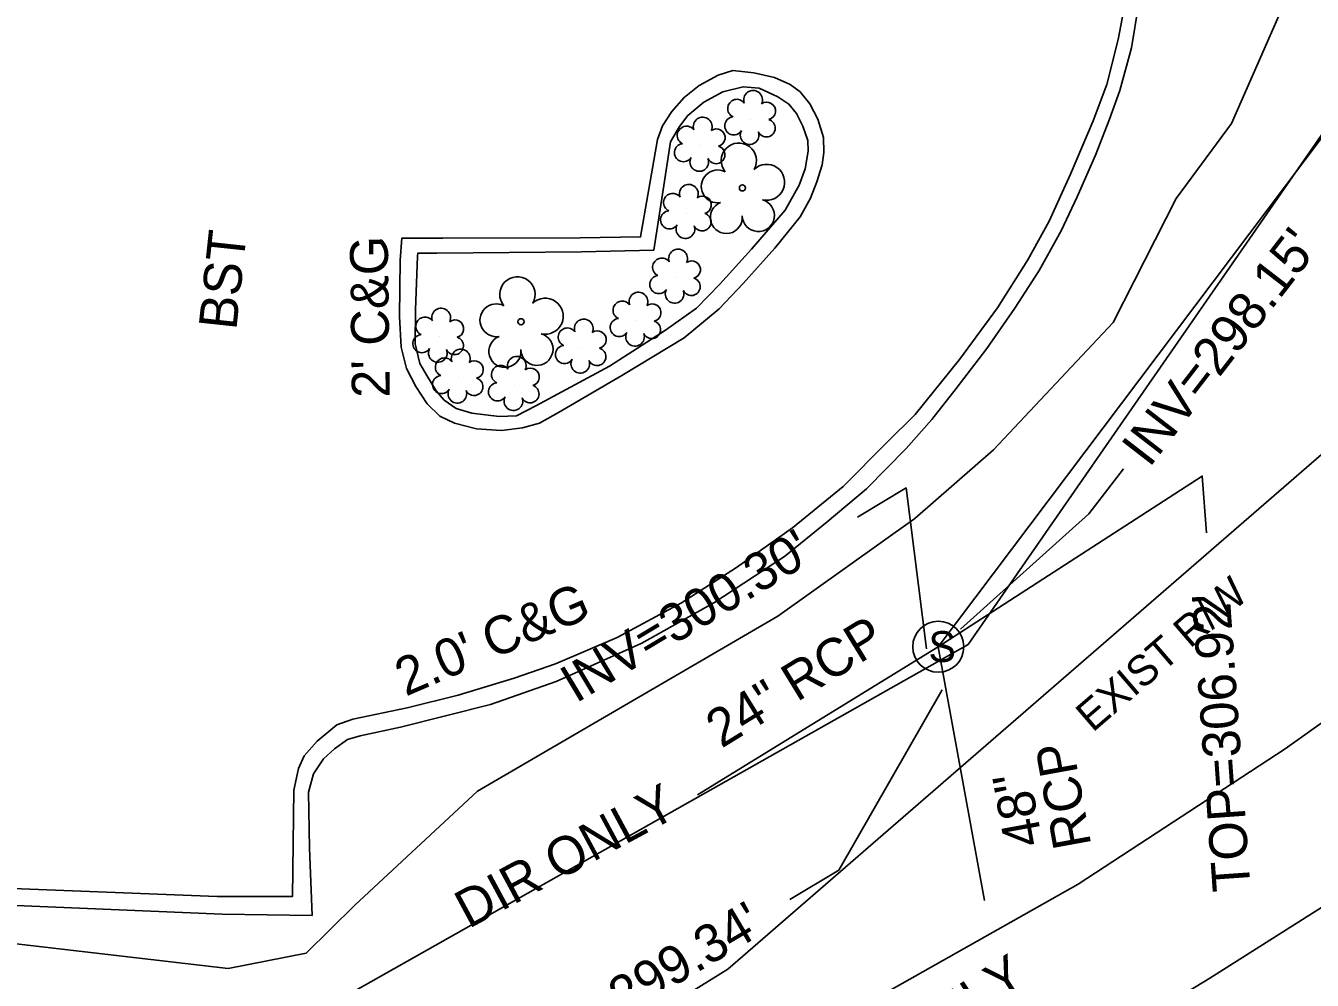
# Model space of a CAD drawing. Extents: x 2100323 to 2109811, y 740376 to 749755.
# Drawn here: x 2105730.4 to 2105866, y 740858.7 to 740959.3 of the extents above; entities that cross this region are included whole.
import ezdxf

# ---------------------------------------------------------------- set-up
doc = ezdxf.new("R2010")
doc.units = 0
for name, color, linetype in [('Exist Railroads Standard Gauge', 7, 'Continuous'), ('Exist Right of Way Easement Line', 7, 'Continuous'), ('Exist Right of Way Line', 7, 'Continuous'), ('Exist Right of Way Line Text', 7, 'Continuous'), ('Exist Roads Curbs', 7, 'Continuous'), ('Exist Roads EOP Other', 7, 'Continuous'), ('Exist Roads EOP Other Text', 7, 'Continuous'), ('Exist Roads EOP Text', 7, 'Continuous'), ('Exist Structure Minor Pipes RCP 24 Inch', 7, 'Continuous'), ('Exist Structure Minor Pipes RCP 24 Inch Invert', 7, 'Continuous'), ('Exist Structure Minor Pipes RCP 24 Inch Text', 7, 'Continuous'), ('Exist Structure Minor Pipes RCP 36 Inch', 7, 'Continuous'), ('Exist Structure Minor Pipes RCP 36 Inch Invert', 7, 'Continuous'), ('Exist Structure Minor Pipes RCP 48 Inch', 7, 'Continuous'), ('Exist Structure Minor Pipes RCP 48 Inch Invert', 7, 'Continuous'), ('Exist Structure Minor Pipes RCP 48 Inch Text', 7, 'Continuous'), ('Exist Structure Minor Storm Sewer Manhole CELL', 7, 'Continuous'), ('Exist Structure Minor Storm Sewer Manhole Leader', 7, 'Continuous'), ('Exist Structure Minor Storm Sewer Manhole Text', 7, 'Continuous'), ('Exist Vegetation Shrub CELL', 7, 'Continuous'), ('Exist Vegetation Tree CELL', 7, 'Continuous'), ('Exist Vegetation Woods Line', 7, 'Continuous')]:
    doc.layers.add(name, color=color, linetype=linetype)

msp = doc.modelspace()

# ---------------------------------------------------------------- linework, layer by layer
at = {"layer": 'Exist Railroads Standard Gauge'}
msp.add_lwpolyline([(2105907.73, 740894.59), (2105898.84, 740888.23), (2105890.04, 740882.11), (2105878.55, 740874.33), (2105867.08, 740866.42), (2105855.2, 740858.89), (2105844.89, 740852.62), (2105829.11, 740842.99), (2105814.77, 740834.9), (2105809.41, 740831.84)], dxfattribs=at)
at = {"layer": 'Exist Right of Way Easement Line'}
for p, q in [((2105829.72, 740894.07), (2105897.65, 740992.06)), ((2105606.11, 740767.86), (2105829.72, 740894.07))]:
    msp.add_line(p, q, dxfattribs=at)
at = {"layer": 'Exist Right of Way Line'}
for p, q in [((2105804.4, 740859.86), (2105870.17, 740916.87)), ((2105736.33, 740817.84), (2105804.4, 740859.86))]:
    msp.add_line(p, q, dxfattribs=at)
at = {"layer": 'Exist Roads Curbs'}
for points in [[(2105823.18, 740914.72), (2105825.9, 740917.8), (2105828.45, 740921.07), (2105831.68, 740925.29), (2105834.66, 740929.54), (2105837.2, 740933.49), (2105839.54, 740937.66), (2105841.21, 740941.27), (2105843.15, 740945.64), (2105844.64, 740949.44), (2105845.71, 740952.48), (2105846.95, 740956.97), (2105847.68, 740961.45), (2105849.35, 740970.59), (2105851.14, 740979.94), (2105852.8, 740989.94), (2105854.39, 741000.62), (2105855.84, 741007.2)], [(2105791.93, 740923.42), (2105797.82, 740927.2), (2105801.08, 740929.52), (2105803.53, 740932.05), (2105806.9, 740935.75), (2105810.44, 740939.87), (2105811.91, 740942.49), (2105812.55, 740944.2), (2105812.86, 740946.06), (2105812.82, 740947.18), (2105812.28, 740948.71), (2105811.64, 740950.03), (2105810.83, 740951.03), (2105809.67, 740951.79), (2105807.71, 740952.72), (2105805.99, 740952.87), (2105803.87, 740952.31), (2105801.85, 740951.24), (2105800.18, 740949.82), (2105799.3, 740948.68), (2105798.36, 740947.04), (2105797.66, 740942.44), (2105796.6, 740935.65), (2105788.96, 740935.47), (2105773.71, 740935.33), (2105771.7, 740935.32), (2105771.68, 740934.99)], [(2105791.93, 740923.42), (2105784.15, 740919.22), (2105782.11, 740918.16), (2105780.3, 740918.11), (2105777.42, 740918.47), (2105775.76, 740918.95), (2105774.49, 740919.84), (2105773.64, 740920.81), (2105772.67, 740922.43), (2105771.91, 740923.7), (2105771.44, 740925.76), (2105771.45, 740929.34), (2105771.68, 740934.99)], [(2105823.18, 740914.72), (2105819.01, 740910.49), (2105814.88, 740907.01), (2105810.38, 740903.35), (2105802.92, 740898.46), (2105795.32, 740894.21), (2105786.3, 740890.18), (2105779.37, 740887.75), (2105769.88, 740885.37), (2105765.63, 740884.46), (2105764.3, 740884.06), (2105762.94, 740883.07), (2105761.77, 740882.03), (2105760.7, 740880.44), (2105760.18, 740878.52), (2105760.29, 740872.59), (2105760.57, 740865.52), (2105751.07, 740865.66), (2105706.76, 740867.52)]]:
    msp.add_lwpolyline(points, dxfattribs=at)
at = {"layer": 'Exist Roads EOP Other'}
for points in [[(2105854, 741007.84), (2105852.49, 740998.16), (2105850.49, 740985.67), (2105848.8, 740975.49), (2105846.8, 740964.51), (2105845.54, 740957.85), (2105844.33, 740953.09), (2105842.92, 740949.26), (2105840.51, 740943.65), (2105838.27, 740938.7), (2105836.02, 740934.61), (2105832.82, 740929.56), (2105828.82, 740924.1), (2105824.14, 740918.31), (2105821.13, 740915.34)], [(2105793.23, 740922.41), (2105799.8, 740926.38), (2105803.47, 740929.46), (2105805.99, 740932.12), (2105809.33, 740935.86), (2105812.01, 740939.16), (2105813.09, 740941.11), (2105813.79, 740942.84), (2105814.35, 740944.64), (2105814.52, 740945.94), (2105814.48, 740947.51), (2105813.87, 740949.44), (2105813.05, 740951.07), (2105812.03, 740952.32), (2105810.96, 740953.11), (2105809.3, 740953.84), (2105807.13, 740954.32), (2105804.92, 740954.57), (2105803.37, 740954.07), (2105801.38, 740952.99), (2105799.78, 740951.74), (2105798.47, 740950.26), (2105797.52, 740948.74), (2105796.99, 740947.31), (2105795.19, 740937.03), (2105788.82, 740936.93), (2105774.36, 740936.91), (2105770.03, 740936.91), (2105769.86, 740934.57)], [(2105793.23, 740922.41), (2105786.54, 740918.53), (2105784.54, 740917.4), (2105782.76, 740916.92), (2105780.52, 740916.63), (2105777.9, 740916.81), (2105775.57, 740917.4), (2105774.03, 740918.14), (2105772.68, 740919.45), (2105771.49, 740921.27), (2105770.51, 740923.17), (2105769.95, 740925.43), (2105769.77, 740928.66), (2105769.86, 740934.57)], [(2105821.13, 740915.34), (2105816.55, 740910.73), (2105811.21, 740906.38), (2105805.29, 740902.18), (2105799.49, 740898.47), (2105792.73, 740894.81), (2105786.21, 740892.03), (2105781.88, 740890.52), (2105775.96, 740888.74), (2105770.59, 740887.4), (2105764.86, 740886.22), (2105763.18, 740885.6), (2105761.09, 740883.89), (2105759.72, 740882.33), (2105759.12, 740881.02), (2105758.64, 740878.72), (2105758.48, 740867.5), (2105750.55, 740867.52), (2105708.35, 740869.15)]]:
    msp.add_lwpolyline(points, dxfattribs=at)
at = {"layer": 'Exist Structure Minor Pipes RCP 24 Inch'}
msp.add_line((2105826.56, 740893.83), (2105801.19, 740878.24), dxfattribs=at)
at = {"layer": 'Exist Structure Minor Pipes RCP 24 Inch Invert'}
msp.add_lwpolyline([(2105825.33, 740893.62), (2105823.19, 740910.57), (2105818.05, 740907.49)], dxfattribs=at)
at = {"layer": 'Exist Structure Minor Pipes RCP 36 Inch'}
msp.add_line((2105826.58, 740893.84), (2105900.45, 740991.9), dxfattribs=at)
at = {"layer": 'Exist Structure Minor Pipes RCP 36 Inch Invert'}
msp.add_lwpolyline([(2105828.91, 740895.68), (2105842.44, 740907.84), (2105846.11, 740912.58)], dxfattribs=at)
at = {"layer": 'Exist Structure Minor Pipes RCP 48 Inch'}
msp.add_line((2105826.58, 740893.82), (2105831.45, 740867.09), dxfattribs=at)
at = {"layer": 'Exist Structure Minor Pipes RCP 48 Inch Invert'}
msp.add_lwpolyline([(2105827, 740889.3), (2105816.08, 740870.27), (2105810.92, 740867.21)], dxfattribs=at)
at = {"layer": 'Exist Structure Minor Storm Sewer Manhole CELL'}
msp.add_circle((2105826.58, 740893.83), 2.69, dxfattribs=at)
at = {"layer": 'Exist Structure Minor Storm Sewer Manhole Leader'}
msp.add_lwpolyline([(2105826.58, 740893.83), (2105854.41, 740911.83), (2105854.84, 740905.85)], dxfattribs=at)
at = {"layer": 'Exist Vegetation Shrub CELL'}
for p, q in [((2105806.82, 740949.44), (2105806.82, 740949.44)), ((2105801.51, 740946.62), (2105801.51, 740946.62)), ((2105800.05, 740939.54), (2105800.05, 740939.54)), ((2105798.91, 740932.72), (2105798.91, 740932.72)), ((2105794.74, 740928.18), (2105794.74, 740928.18)), ((2105773.95, 740926.49), (2105773.95, 740926.49)), ((2105788.97, 740925.34), (2105788.97, 740925.34)), ((2105776.01, 740922.18), (2105776.01, 740922.18)), ((2105781.91, 740921.4), (2105781.91, 740921.4))]:
    msp.add_line(p, q, dxfattribs=at)
for centre, radius, start, end in [((2105805.34, 740950.57), 0.968, 35.8908, 245.4216), ((2105807.05, 740951.48), 0.99, 334.8391, 200.4717), ((2105808.49, 740950.31), 0.929, 284.4567, 126.0861), ((2105800.03, 740947.74), 0.968, 35.8908, 245.4216), ((2105801.74, 740948.66), 0.99, 334.8391, 200.4717), ((2105805.02, 740948.74), 0.955, 95.1099, 327.9534), ((2105808.45, 740948.51), 0.937, 204.9913, 73.4601), ((2105803.18, 740947.49), 0.929, 284.4567, 126.0861), ((2105806.69, 740947.76), 0.984, 151.2797, 21.387), ((2105799.71, 740945.91), 0.955, 95.1099, 327.9534), ((2105803.15, 740945.69), 0.937, 204.9913, 73.4601), ((2105801.38, 740944.93), 0.984, 151.2797, 21.387), ((2105800.28, 740941.58), 0.99, 334.8391, 200.4717), ((2105798.57, 740940.66), 0.968, 35.8908, 245.4216), ((2105801.72, 740940.41), 0.929, 284.4567, 126.0861), ((2105798.25, 740938.83), 0.955, 95.1099, 327.9534), ((2105801.69, 740938.61), 0.937, 204.9913, 73.4601), ((2105799.92, 740937.85), 0.984, 151.2797, 21.387), ((2105799.14, 740934.76), 0.99, 334.8391, 200.4717), ((2105797.43, 740933.84), 0.968, 35.8908, 245.4216), ((2105800.58, 740933.58), 0.929, 284.4567, 126.0861), ((2105797.11, 740932.01), 0.955, 95.1099, 327.9534), ((2105800.55, 740931.79), 0.937, 204.9913, 73.4601), ((2105794.97, 740930.22), 0.99, 334.8391, 200.4717), ((2105798.78, 740931.03), 0.984, 151.2797, 21.387), ((2105793.25, 740929.31), 0.968, 35.8908, 245.4216), ((2105796.41, 740929.05), 0.929, 284.4567, 126.0861), ((2105772.46, 740927.61), 0.968, 35.8908, 245.4216), ((2105774.17, 740928.53), 0.99, 334.8391, 200.4717), ((2105775.62, 740927.35), 0.929, 284.4567, 126.0861), ((2105789.2, 740927.38), 0.99, 334.8391, 200.4717), ((2105792.94, 740927.48), 0.955, 95.1099, 327.9534), ((2105787.48, 740926.47), 0.968, 35.8908, 245.4216), ((2105790.64, 740926.21), 0.929, 284.4567, 126.0861), ((2105794.61, 740926.5), 0.984, 151.2797, 21.387), ((2105796.37, 740927.25), 0.937, 204.9913, 73.4601), ((2105772.14, 740925.78), 0.955, 95.1099, 327.9534), ((2105775.58, 740925.56), 0.937, 204.9913, 73.4601), ((2105787.17, 740924.64), 0.955, 95.1099, 327.9534), ((2105773.82, 740924.8), 0.984, 151.2797, 21.387), ((2105774.52, 740923.31), 0.968, 35.8908, 245.4216), ((2105776.23, 740924.22), 0.99, 334.8391, 200.4717), ((2105782.14, 740923.45), 0.99, 334.8391, 200.4717), ((2105790.6, 740924.41), 0.937, 204.9913, 73.4601), ((2105777.68, 740923.05), 0.929, 284.4567, 126.0861), ((2105780.43, 740922.53), 0.968, 35.8908, 245.4216), ((2105783.59, 740922.27), 0.929, 284.4567, 126.0861), ((2105788.84, 740923.66), 0.984, 151.2797, 21.387), ((2105774.21, 740921.47), 0.955, 95.1099, 327.9534), ((2105777.64, 740921.25), 0.937, 204.9913, 73.4601), ((2105780.11, 740920.7), 0.955, 95.1099, 327.9534), ((2105775.88, 740920.5), 0.984, 151.2797, 21.387), ((2105781.79, 740919.72), 0.984, 151.2797, 21.387), ((2105783.55, 740920.48), 0.937, 204.9913, 73.4601)]:
    msp.add_arc(centre, radius, start, end, dxfattribs=at)
at = {"layer": 'Exist Vegetation Tree CELL'}
for p, q in [((2105805.93, 740942.2), (2105805.93, 740942.2)), ((2105782.59, 740928.09), (2105782.59, 740928.09))]:
    msp.add_line(p, q, dxfattribs=at)
for centre in [(2105805.93, 740942.2), (2105782.59, 740928.09)]:
    msp.add_circle(centre, 0.326, dxfattribs=at)
for centre, radius, start, end in [((2105805.55, 740945.07), 1.86, 330.1651, 219.7134), ((2105808.48, 740942.79), 1.9, 257.1011, 134.1999), ((2105803.32, 740942.36), 1.73, 62.6636, 279.3457), ((2105804.23, 740939.08), 1.69, 111.5671, 6.231), ((2105807.6, 740939.3), 1.7, 181.2822, 74.56), ((2105782.21, 740930.97), 1.86, 330.1651, 219.7134), ((2105779.99, 740928.25), 1.73, 62.6636, 279.3457), ((2105785.14, 740928.68), 1.9, 257.1011, 134.1999), ((2105780.89, 740924.97), 1.69, 111.5671, 6.231), ((2105784.26, 740925.19), 1.7, 181.2822, 74.56)]:
    msp.add_arc(centre, radius, start, end, dxfattribs=at)
at = {"layer": 'Exist Vegetation Woods Line'}
for points in [[(2105832.41, 740914.59), (2105845, 740928.02), (2105851.66, 740941.1), (2105857.48, 740948.98), (2105862.58, 740960.59)], [(2105729.36, 740862.51), (2105751.7, 740859.91), (2105759.95, 740861.53), (2105765.08, 740866.61), (2105777.99, 740878.63), (2105789.03, 740885.05), (2105809.67, 740897.07), (2105824.11, 740907.34), (2105832.41, 740914.59)], [(2105886.34, 740899.59), (2105863.15, 740883.08), (2105841.34, 740868.8), (2105817.86, 740855.55), (2105810.57, 740851.32), (2105803.64, 740847.22)]]:
    msp.add_lwpolyline(points, dxfattribs=at)

# ---------------------------------------------------------------- texts
at = {"layer": 'Exist Right of Way Line Text'}
msp.add_text('EXIST R/W', height=3.2, rotation=40.7601, dxfattribs=at).set_placement((2105842.85, 740884.74))
at = {"layer": 'Exist Roads EOP Other Text'}
for s, rotation, p in [("2' C&G", 90.7422, (2105768.76, 740920.1)), ("2.0' C&G", 23.2825, (2105770.43, 740888.57))]:
    msp.add_text(s, height=4, rotation=rotation, dxfattribs=at).set_placement(p)
at = {"layer": 'Exist Roads EOP Text'}
msp.add_text('BST', height=4, rotation=83.8864, dxfattribs=at).set_placement((2105752.57, 740927.14))
at = {"layer": 'Exist Structure Minor Pipes RCP 24 Inch Invert'}
for s, rotation, p in [("INV=300.30'", 30.9782, (2105788.37, 740887.83)), ('DIR ONLY', 28.299, (2105777.06, 740864.07))]:
    msp.add_text(s, height=4, rotation=rotation, dxfattribs=at).set_placement(p)
at = {"layer": 'Exist Structure Minor Pipes RCP 24 Inch Text'}
msp.add_text('24" RCP', height=4, rotation=31.5654, dxfattribs=at).set_placement((2105803.72, 740883.08))
at = {"layer": 'Exist Structure Minor Pipes RCP 36 Inch Invert'}
msp.add_text("INV=298.15'", height=4, rotation=52.3148, dxfattribs=at).set_placement((2105848.82, 740912.62))
at = {"layer": 'Exist Structure Minor Pipes RCP 48 Inch Invert'}
for s, rotation, p in [("INV=299.34'", 30.5758, (2105783.01, 740848.75)), ('DIR ONLY', 32.5924, (2105814.86, 740844.63))]:
    msp.add_text(s, height=4, rotation=rotation, dxfattribs=at).set_placement(p)
at = {"layer": 'Exist Structure Minor Pipes RCP 48 Inch Text'}
for s, p in [('RCP', (2105842.72, 740872.92)), ('48"', (2105837.59, 740873.1))]:
    msp.add_text(s, height=4, rotation=100.3317, dxfattribs=at).set_placement(p)
at = {"layer": 'Exist Structure Minor Storm Sewer Manhole CELL'}
msp.add_text('S', height=3.25, dxfattribs=at).set_placement((2105825.54, 740892.23))
at = {"layer": 'Exist Structure Minor Storm Sewer Manhole Text'}
msp.add_text("TOP=306.92'", height=4, rotation=94.0489, dxfattribs=at).set_placement((2105859.51, 740868.18))

doc.saveas('drawing.dxf')
